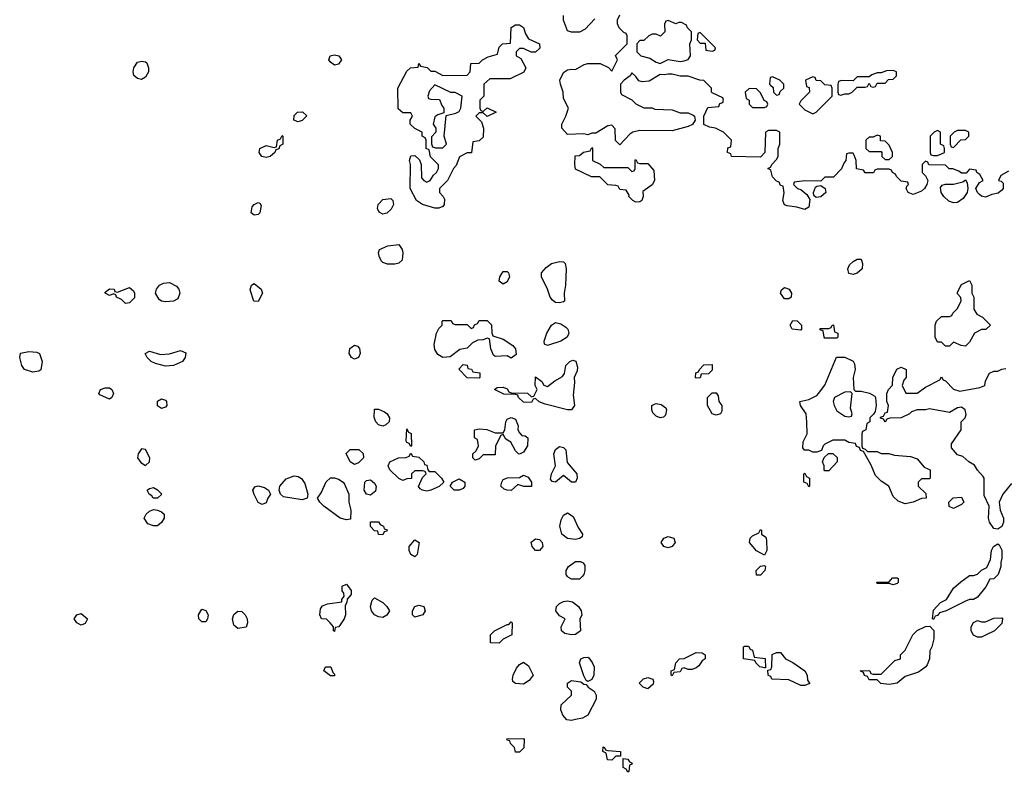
# Model space of a CAD drawing. Header units: inches. Extents: x 2769379 to 2883802, y 684208 to 828654.
# Tile 274 of 298: x 2836264 to 2841163, y 809026 to 812770. Entities that reach past the tile are written whole.
import ezdxf

# ---------------------------------------------------------------- set-up
doc = ezdxf.new("R2010")
doc.units = ezdxf.units.IN
doc.header["$MEASUREMENT"] = 0
for name, color, linetype in [('C8830', 7, 'Continuous'), ('C8831', 7, 'Continuous'), ('C8840', 7, 'Continuous'), ('C8841', 7, 'Continuous')]:
    doc.layers.add(name, color=color, linetype=linetype)

msp = doc.modelspace()

# ---------------------------------------------------------------- linework, layer by layer
at = {"layer": 'C8830', "color": 2, "elevation": 2}
for points in [[(2839062.1, 810000), (2839050, 809986), (2839010, 809986.6), (2838994.5, 809994.5), (2838990.3, 810000)], [(2840000, 809503.1), (2839988, 809510), (2839986, 809534), (2840000, 809537.5)]]:
    msp.add_lwpolyline(points, dxfattribs=at)
for points in [[(2837830, 809726), (2837826, 809730), (2837826, 809750), (2837808, 809770), (2837790, 809788), (2837766, 809790), (2837758, 809810), (2837760.4, 809839.6), (2837770, 809854), (2837795.3, 809864.7), (2837866, 809874), (2837866, 809886), (2837878, 809902), (2837876.4, 809916.4), (2837868.9, 809928.9), (2837868, 809952), (2837890, 809962), (2837914, 809930), (2837914, 809910), (2837892.7, 809887.3), (2837892, 809870), (2837883.6, 809856.4), (2837884.7, 809810), (2837878, 809790), (2837852, 809750), (2837834, 809746)], [(2838070, 809795.3), (2838050, 809799), (2838030, 809808.7), (2838014, 809830), (2838009, 809851), (2838018, 809882), (2838030, 809894), (2838070, 809871.3), (2838091.3, 809850), (2838104.7, 809830), (2838090, 809808)], [(2839010, 809709.6), (2838976, 809716), (2838959, 809730), (2838957.2, 809750), (2838978, 809790), (2838950, 809805.2), (2838931.8, 809830), (2838934.5, 809850), (2838950, 809865.5), (2838970, 809875.8), (2838990, 809879.3), (2839013.8, 809873.8), (2839044, 809850), (2839057.3, 809830), (2839061, 809810), (2839051.6, 809788.4), (2839054.8, 809730), (2839030, 809712.3)], [(2837170, 809775.3), (2837155.3, 809790), (2837154, 809810), (2837170, 809838), (2837190, 809831.3), (2837201, 809810), (2837198.8, 809790), (2837190, 809775.3)], [(2837350, 809742), (2837330, 809758), (2837322.7, 809790), (2837329.6, 809810.4), (2837350, 809826.8), (2837370, 809826), (2837386, 809810), (2837396, 809790), (2837398, 809770), (2837390, 809748)], [(2838230, 809798), (2838218, 809810), (2838219, 809830), (2838229.3, 809850.7), (2838250, 809858), (2838274, 809850), (2838282, 809830), (2838270, 809808.7)], [(2836570, 809758), (2836548, 809770), (2836535.3, 809790), (2836548, 809810), (2836570, 809816), (2836602, 809790), (2836590, 809766)], [(2838650, 809668), (2838606, 809670), (2838606, 809710), (2838626, 809730), (2838690, 809762), (2838698, 809762), (2838710, 809774), (2838714, 809770), (2838712, 809710), (2838670, 809688)], [(2839970, 809546), (2839946, 809550), (2839926, 809570), (2839922, 809582), (2839866, 809590), (2839866, 809650), (2839870, 809654), (2839890, 809654), (2839898, 809638), (2839910, 809634), (2839918, 809598), (2839972.7, 809592.7), (2839974, 809546)], [(2839090, 809478), (2839082, 809482), (2839070, 809506), (2839049.6, 809570), (2839055.3, 809590), (2839070, 809597.3), (2839090, 809598.8), (2839094.9, 809594.9), (2839113, 809573), (2839122.8, 809550), (2839121, 809510), (2839110, 809488)], [(2839590, 809538), (2839570, 809546), (2839558, 809542), (2839550, 809526), (2839518, 809522), (2839510, 809506), (2839506, 809510), (2839506, 809530), (2839522, 809538), (2839528, 809570), (2839546, 809590), (2839570, 809592), (2839630, 809622), (2839659.6, 809619.6), (2839674, 809610), (2839674, 809590), (2839659.6, 809580.4), (2839643.6, 809556.4), (2839630, 809546), (2839610, 809538)], [(2837810, 809506), (2837778, 809530), (2837786, 809550), (2837812, 809550), (2837822, 809522), (2837830, 809514), (2837830, 809506)], [(2838770, 809464), (2838730, 809468), (2838718, 809478), (2838715.3, 809490), (2838719, 809510), (2838736.5, 809543.5), (2838750, 809562), (2838770, 809574), (2838795.3, 809555.3), (2838818, 809510), (2838798, 809482)], [(2839010, 809283.7), (2838986.3, 809286.3), (2838966, 809310), (2838956.4, 809336.4), (2838958, 809362), (2839009, 809410), (2839009.2, 809430), (2838989.2, 809450), (2838989.2, 809470), (2839010, 809482), (2839056, 809476), (2839070, 809464.7), (2839082, 809462), (2839092, 809450), (2839122, 809430), (2839132, 809410), (2839132, 809390), (2839091.3, 809310), (2839064, 809296), (2839030, 809289.4)], [(2839390, 809442), (2839366, 809450), (2839346, 809470), (2839368.4, 809491.6), (2839390, 809498), (2839414, 809490), (2839418, 809478), (2839415.3, 809464.7)], [(2838730, 809126), (2838726, 809150), (2838706, 809170), (2838702, 809182), (2838690, 809186), (2838687.3, 809192.7), (2838770, 809194), (2838774, 809190), (2838771.6, 809148.4), (2838750, 809126)], [(2839210, 809086), (2839188.4, 809088.4), (2839182, 809122), (2839166, 809130), (2839167.3, 809152.7), (2839174, 809150), (2839178, 809138), (2839190, 809134), (2839254, 809130), (2839254, 809106), (2839230, 809106)], [(2839290, 809026), (2839282, 809042), (2839266, 809050), (2839266, 809094), (2839290, 809092), (2839298, 809078), (2839311.6, 809071.6), (2839310, 809066), (2839298, 809062), (2839294, 809030)]]:
    msp.add_lwpolyline(points, close=True, dxfattribs=at)
at = {"layer": 'C8831', "color": 2, "elevation": 2}
for points in [[(2840000, 812218), (2839990, 812218), (2839974, 812210), (2839972, 812110), (2839950, 812086), (2839806, 812090), (2839802, 812102), (2839786, 812110), (2839787.3, 812132.7), (2839802, 812138), (2839806, 812170), (2839766, 812210), (2839726, 812230), (2839695.3, 812235.3), (2839668.4, 812248.4), (2839668, 812290), (2839687.3, 812332.7), (2839742, 812338), (2839747.3, 812352.7), (2839762, 812358), (2839766, 812370), (2839762, 812382), (2839710, 812406), (2839706, 812410), (2839706, 812430), (2839667.3, 812467.3), (2839648.4, 812468.4), (2839590, 812488.7), (2839550, 812488.7), (2839510, 812499), (2839490, 812499), (2839470, 812495.3), (2839450, 812498), (2839395.5, 812464.5), (2839360.2, 812460.2), (2839345.2, 812465.2), (2839330, 812488), (2839310, 812506), (2839302, 812490), (2839272, 812470), (2839254, 812450), (2839254, 812410), (2839258, 812398), (2839310, 812372), (2839330, 812352), (2839370, 812332), (2839410, 812332), (2839424.7, 812324.7), (2839510, 812321), (2839550, 812306), (2839590, 812306), (2839615.3, 812295.3), (2839622, 812290), (2839624.7, 812270), (2839611, 812249), (2839590, 812239), (2839510, 812217.2), (2839350, 812219), (2839314, 812210), (2839299.6, 812200.4), (2839250, 812148), (2839228.4, 812168.4), (2839227.3, 812227.3), (2839210, 812246), (2839190, 812242), (2839130, 812206), (2839110, 812206), (2839090, 812198), (2839070, 812202), (2838990, 812199.3), (2838961.3, 812230), (2838961.1, 812250), (2838981.7, 812290), (2838994, 812330), (2838970, 812378), (2838967.3, 812410), (2838954, 812450), (2838951.8, 812470), (2838970, 812506.8), (2838990, 812521), (2839010, 812524.7), (2839030, 812522), (2839073.2, 812546.8), (2839090, 812551.3), (2839151.6, 812551.6), (2839192.7, 812532.7), (2839210, 812514), (2839238, 812570), (2839228.4, 812591.6), (2839286, 812650), (2839286, 812690), (2839282, 812702), (2839270, 812706), (2839246, 812730), (2839238, 812750), (2839238, 812770), (2839250, 812794)], [(2839125.4, 812774.6), (2839076.9, 812723.1), (2839050, 812708), (2839010, 812708), (2838990, 812715.3), (2838970, 812768), (2838969.6, 812790.4)], [(2840000, 812482.7), (2839998, 812482), (2839994, 812450), (2840000, 812444.4)], [(2840000, 812023), (2839986, 812030), (2840000, 812037)], [(2838990.3, 810000), (2838982.7, 810010), (2838982.7, 810030), (2838995.1, 810050), (2839030, 810074.9), (2839054.9, 810074.9), (2839067.9, 810067.9), (2839075.2, 810055.2), (2839076.3, 810030), (2839070.8, 810010), (2839062.1, 810000)]]:
    msp.add_lwpolyline(points, dxfattribs=at)
at = {"layer": 'C8831', "color": 2}
for points, elevation in [([(2839490, 812766), (2839478, 812762), (2839472.7, 812747.3), (2839474, 812710), (2839452, 812688), (2839430, 812698), (2839410, 812698), (2839394, 812690), (2839370, 812666), (2839350, 812666), (2839334, 812650), (2839334, 812610), (2839354, 812590), (2839398.8, 812578.8), (2839430, 812558), (2839450, 812552), (2839490, 812571.3), (2839550, 812562.8), (2839570, 812566), (2839590, 812572), (2839602, 812590), (2839598, 812650), (2839606, 812670), (2839606, 812710), (2839586, 812730), (2839582, 812742), (2839556.4, 812756.4), (2839543.6, 812756.4), (2839528.7, 812748.7)], 2), ([(2838809, 812609), (2838770, 812626), (2838750, 812626), (2838734, 812610), (2838734, 812590), (2838756.9, 812576.9), (2838782, 812530), (2838771.6, 812508.4), (2838703.6, 812476.4), (2838603.6, 812476.4), (2838574, 812450), (2838574, 812390), (2838554, 812370), (2838554, 812330), (2838558, 812318), (2838570, 812314), (2838590, 812332), (2838634, 812310), (2838590, 812288), (2838570, 812306), (2838550, 812306), (2838534, 812290), (2838562, 812262), (2838571.3, 812230), (2838570, 812186), (2838550, 812168), (2838518, 812162), (2838512.7, 812107.3), (2838490, 812108), (2838451.6, 812088.4), (2838435.3, 812044.7), (2838422, 812030), (2838392, 811970), (2838352, 811930), (2838352, 811910), (2838370.9, 811890.9), (2838377.3, 811877.3), (2838376.3, 811850), (2838370, 811841.2), (2838350, 811832.3), (2838330, 811832.3), (2838268, 811850), (2838238, 811870), (2838206, 811930), (2838209, 812050), (2838204, 812070), (2838210, 812092), (2838230, 812094), (2838252.7, 812072.7), (2838262, 812050), (2838263.6, 811983.6), (2838274, 811970), (2838290, 811962), (2838306, 811970), (2838323.1, 811996.9), (2838338, 812010), (2838348, 812030), (2838347.3, 812047.3), (2838307.3, 812087.3), (2838302, 812122), (2838286, 812130), (2838286, 812170), (2838282, 812182), (2838266, 812190), (2838266, 812210), (2838230, 812228), (2838206, 812250), (2838206, 812270), (2838218, 812290), (2838210, 812306), (2838170, 812306), (2838147.3, 812327.3), (2838146, 812430), (2838190, 812514), (2838208.9, 812531.1), (2838246, 812534), (2838250, 812552), (2838258, 812538), (2838291.6, 812531.6), (2838310, 812514), (2838330, 812514), (2838370, 812492), (2838490, 812494), (2838506, 812510), (2838508.7, 812551.3), (2838550, 812554), (2838566, 812570), (2838594.6, 812585.4), (2838642, 812598), (2838650, 812634), (2838666, 812650), (2838706, 812654), (2838709, 812731), (2838730, 812744.7), (2838750, 812744.7), (2838770, 812732), (2838779.8, 812699.8), (2838794.8, 812674.8), (2838850.2, 812650.2), (2838851.8, 812628.2), (2838830, 812609.2)], 2), ([(2839650, 812706), (2839638, 812702), (2839634, 812670), (2839650, 812654), (2839674, 812654), (2839678, 812618), (2839710, 812614), (2839722, 812618), (2839726, 812630)], 2), ([(2837830, 812544), (2837810, 812558), (2837802, 812570), (2837809, 812591), (2837830, 812596), (2837851.3, 812590), (2837864.7, 812570), (2837850, 812548.7)], 2), ([(2836870, 812472.7), (2836850, 812477.2), (2836832.5, 812492.5), (2836829.2, 812510), (2836832.3, 812530), (2836850, 812558.8), (2836870, 812564), (2836890, 812561), (2836895.9, 812555.9), (2836904.9, 812530), (2836904.9, 812510), (2836890, 812484)], 2), ([(2838330, 812446), (2838303.6, 812416.4), (2838294, 812390), (2838298, 812378), (2838310, 812374), (2838352.7, 812372.7), (2838363.6, 812343.6), (2838374, 812330), (2838374, 812306), (2838343.6, 812296.4), (2838330, 812286), (2838322, 812250), (2838334, 812230), (2838334, 812210), (2838312.7, 812187.3), (2838312.7, 812152.7), (2838318, 812138), (2838332.7, 812132.7), (2838370, 812132), (2838388, 812150), (2838375.3, 812190), (2838386, 812294), (2838434.6, 812305.4), (2838450, 812314), (2838458, 812330), (2838466, 812390), (2838430, 812408), (2838408.4, 812408.4)], 2), ([(2839892.7, 812427.3), (2839874, 812410), (2839878, 812378), (2839894, 812370), (2839894, 812350), (2839910, 812334), (2839970, 812334), (2839982, 812338), (2839986, 812350), (2839982, 812362), (2839968, 812368), (2839950, 812406), (2839930, 812426)], 2), ([(2837650, 812262), (2837628, 812270), (2837630, 812294), (2837646, 812310), (2837671.3, 812311.3), (2837692, 812292), (2837670, 812268)], 2), ([(2837490, 812084), (2837469.1, 812089.1), (2837455.3, 812110), (2837458, 812130), (2837490, 812144.7), (2837530, 812134), (2837542, 812138), (2837546, 812170), (2837562, 812178), (2837570, 812194), (2837574, 812190), (2837574, 812150), (2837558, 812142), (2837552.7, 812127.3), (2837538, 812122), (2837534, 812110), (2837510, 812088.7)], 2), ([(2839170, 812034), (2839290, 812034), (2839310, 812014), (2839322, 812018), (2839326, 812030), (2839326, 812070), (2839330, 812074), (2839338, 812058), (2839350, 812054), (2839390, 812054), (2839419.6, 812019.6), (2839422, 811970), (2839411.1, 811948.9), (2839364.7, 811915.3), (2839366, 811890), (2839358.8, 811870), (2839350, 811863.7), (2839330, 811862.9), (2839314, 811870), (2839295.3, 811890), (2839296.4, 811896.4), (2839282, 811922), (2839250, 811926), (2839242, 811942), (2839230, 811946), (2839190, 811948), (2839150, 811988), (2839108.9, 811988.9), (2839030, 812026), (2839026, 812050), (2839027.3, 812092.7), (2839050, 812094), (2839068.4, 812111.6), (2839102, 812118), (2839110, 812134), (2839114, 812130), (2839114, 812070), (2839151.6, 812051.6)], 2), ([(2838070, 811802.4), (2838052.8, 811812.8), (2838043.5, 811830), (2838047.8, 811850), (2838070, 811874.8), (2838110, 811881), (2838121, 811870), (2838123, 811850), (2838112.3, 811827.7), (2838090, 811808)], 2), ([(2837430, 811797), (2837415.1, 811810), (2837421.3, 811838.7), (2837430, 811850.8), (2837450, 811861), (2837458, 811858), (2837466, 811846), (2837459.3, 811810), (2837450, 811800.7)], 2), ([(2838130, 811553.2), (2838093.6, 811553.6), (2838070, 811562), (2838062, 811570), (2838053.2, 811593.2), (2838049, 811610), (2838054, 811626), (2838095.5, 811644.5), (2838150, 811652), (2838166.8, 811626.8), (2838171, 811610), (2838166.8, 811573.2), (2838150, 811559)], 2), ([(2838950, 811360.9), (2838930, 811362.7), (2838914.2, 811374.2), (2838902.7, 811390), (2838889.5, 811430), (2838859.6, 811490), (2838860.7, 811510), (2838883.1, 811536.9), (2838910, 811556.5), (2838950, 811567), (2838970, 811564.9), (2838977.2, 811557.2), (2838982.4, 811530), (2838980.4, 811450), (2838972.7, 811410), (2838974, 811370), (2838970, 811366)], 2), ([(2838670, 811454), (2838649.3, 811469.3), (2838653.2, 811490), (2838670, 811518), (2838690, 811518), (2838696, 811510), (2838700.7, 811490), (2838690, 811465.2)], 2), ([(2836790, 811358), (2836770, 811378), (2836746, 811390), (2836742, 811402), (2836730, 811406), (2836710, 811398), (2836689.3, 811409.3), (2836690, 811414), (2836710, 811431.3), (2836734, 811430), (2836738, 811418), (2836750, 811414), (2836810, 811438), (2836830, 811422), (2836836, 811410), (2836834.4, 811385.6), (2836810, 811362)], 2), ([(2836990, 811366.6), (2836969.6, 811369.6), (2836958.4, 811378.4), (2836939.3, 811410), (2836944, 811430), (2836959, 811450), (2836980.1, 811459.9), (2837010, 811462), (2837044.9, 811444.9), (2837056, 811430), (2837060.7, 811410), (2837050, 811382), (2837030, 811369.2)], 2), ([(2837450, 811368), (2837429, 811369), (2837410, 811426), (2837418, 811450), (2837430, 811458), (2837464.7, 811430), (2837471.3, 811410)], 2), ([(2838710, 811086), (2838690, 811098), (2838630, 811095.3), (2838621.2, 811101.2), (2838607.3, 811132.7), (2838602, 811182), (2838590, 811186), (2838570, 811178), (2838543.6, 811176.4), (2838516.9, 811163.1), (2838490, 811135.3), (2838454, 811130), (2838406.4, 811093.6), (2838370, 811088.7), (2838343.7, 811103.7), (2838329, 811130), (2838325.6, 811154.4), (2838338, 811210), (2838350, 811234), (2838366, 811250), (2838366, 811270), (2838370, 811274), (2838410, 811274), (2838418, 811258), (2838430, 811254), (2838490, 811254), (2838510, 811234), (2838522, 811238), (2838527.3, 811252.7), (2838542, 811258), (2838550, 811274), (2838590, 811274), (2838611.6, 811251.6), (2838612.7, 811212.7), (2838618, 811198), (2838670, 811181), (2838718, 811150), (2838730, 811132), (2838734.8, 811105.2)], 2), ([(2838890, 811149.3), (2838875.3, 811155.3), (2838873.2, 811170), (2838886.6, 811210), (2838910, 811251), (2838930, 811263), (2838956.7, 811256.7), (2838981.1, 811241.1), (2838990.7, 811230), (2838996.3, 811210), (2838987.7, 811190), (2838956, 811170)], 2), ([(2837930, 811081.2), (2837915.3, 811090), (2837904, 811110), (2837906, 811134), (2837929.2, 811150.8), (2837945.4, 811145.4), (2837954, 811134), (2837957.3, 811110), (2837950, 811089)], 2), ([(2836330, 811017.2), (2836288, 811030), (2836274, 811050), (2836264, 811090), (2836268.7, 811111.3), (2836310, 811118.8), (2836350, 811116), (2836362, 811110), (2836376, 811070), (2836370, 811028), (2836358.8, 811021.2)], 2), ([(2836990, 811047), (2836939.3, 811059.3), (2836918, 811070), (2836898, 811090), (2836888.7, 811110), (2836910, 811121), (2836965.2, 811105.2), (2837010, 811108), (2837064.7, 811124.7), (2837090, 811112), (2837086.8, 811090), (2837074.8, 811070), (2837030, 811049.5)], 2), ([(2838550, 810986), (2838490, 810988), (2838448.4, 811031.6), (2838470, 811054), (2838490, 811052), (2838494, 811034), (2838511.6, 811031.6), (2838518, 811018), (2838552.7, 811012.7), (2838554, 810990)], 2), ([(2839010, 810829.5), (2838990, 810829.6), (2838878, 810858), (2838848.4, 810868.4), (2838830, 810886), (2838818, 810882), (2838810, 810866), (2838770, 810868), (2838746, 810890), (2838742, 810902), (2838730, 810906), (2838672.7, 810907.3), (2838626, 810930), (2838640.4, 810939.6), (2838670, 810942), (2838690, 810934), (2838698, 810918), (2838710, 810914), (2838790, 810912), (2838810, 810894), (2838822, 810898), (2838838, 810930), (2838828, 810950), (2838830, 810994), (2838862, 810970), (2838871.6, 810951.6), (2838890, 810944.7), (2838926, 810974), (2838965.2, 810994.8), (2838975.3, 811010), (2838980.9, 811050), (2839001.2, 811070), (2839015.9, 811075.9), (2839030.5, 811070.5), (2839039.1, 811040.9), (2839037.3, 811022.7), (2839022, 810990), (2839024.7, 810964.7), (2839018, 810902), (2839024, 810850)], 2), ([(2839630, 810986), (2839626, 810990), (2839627.3, 811012.7), (2839642, 811018), (2839646, 811030), (2839667.3, 811052.7), (2839710, 811054), (2839710, 811026), (2839691.1, 811008.9), (2839654, 811006), (2839650, 810988)], 2), ([(2836710, 810882), (2836663.1, 810903.1), (2836658, 810910), (2836666, 810930), (2836690, 810938), (2836710, 810938), (2836722, 810930), (2836731.3, 810910), (2836722, 810890)], 2), ([(2839730, 810802), (2839710, 810808.7), (2839686, 810850), (2839686, 810890), (2839710, 810914), (2839730, 810914), (2839739.6, 810899.6), (2839742, 810870), (2839758, 810850), (2839756.9, 810823.1), (2839750, 810808.7)], 2), ([(2836970, 810835.3), (2836950, 810848.7), (2836950, 810872), (2836970, 810884.7), (2836990, 810878), (2836994.8, 810870), (2836996, 810850), (2836990, 810842)], 2), ([(2839450, 810789), (2839430, 810797.2), (2839414.8, 810814.8), (2839409.3, 810830), (2839409.2, 810850), (2839422, 810858), (2839430, 810860.7), (2839455.5, 810855.5), (2839478.5, 810838.5), (2839482.8, 810830), (2839476.8, 810803.2), (2839466.8, 810793.2)], 2), ([(2838070, 810748.7), (2838050, 810755.3), (2838035.3, 810770), (2838028.4, 810791.6), (2838030, 810832), (2838050, 810832), (2838079.8, 810819.8), (2838092, 810810), (2838104.7, 810790), (2838102, 810770), (2838085.4, 810754.6)], 2), ([(2838750, 810608), (2838746, 810610), (2838730, 810626), (2838708.4, 810668.4), (2838683.1, 810683.1), (2838670, 810706), (2838658, 810702), (2838632, 810650), (2838630, 810606), (2838570, 810606), (2838550, 810586), (2838530, 810578), (2838518, 810590), (2838518, 810610), (2838535.3, 810624.7), (2838546, 810650), (2838542, 810682), (2838526, 810690), (2838526, 810730), (2838550, 810734), (2838588.4, 810731.6), (2838630, 810714), (2838670, 810714), (2838678, 810730), (2838682, 810770), (2838690, 810782), (2838710, 810791.3), (2838730, 810782), (2838744.7, 810750), (2838742, 810730), (2838750, 810714), (2838762, 810702), (2838779.6, 810699.6), (2838792, 810690), (2838791.3, 810650), (2838770, 810618)], 2), ([(2838210, 810646), (2838202, 810662), (2838190, 810666), (2838187.3, 810672.7), (2838190, 810734), (2838198, 810718), (2838211.1, 810711.1), (2838214, 810650)], 2), ([(2836870, 810635.1), (2836852.7, 810610), (2836850.4, 810590), (2836866.6, 810566.6), (2836890, 810553), (2836909.4, 810570), (2836912.3, 810590), (2836890, 810632.3)], 6), ([(2837930, 810558), (2837908, 810570), (2837888, 810612), (2837908.4, 810631.6), (2837951.6, 810631.6), (2837972.7, 810612.7), (2837974, 810590), (2837950, 810566)], 2), ([(2838302, 810522), (2838330, 810522), (2838362, 810490), (2838374, 810470), (2838351.6, 810448.4), (2838310, 810429), (2838290, 810424), (2838268.9, 810428.9), (2838256.4, 810436.4), (2838248.4, 810448.4), (2838267.3, 810492.7), (2838286, 810510), (2838282, 810522), (2838270, 810526), (2838230, 810526), (2838214, 810510), (2838212.7, 810487.3), (2838190, 810486), (2838170, 810478), (2838150, 810488), (2838106, 810530), (2838098, 810550), (2838106, 810570), (2838148.9, 810591.1), (2838187.3, 810592.7), (2838202, 810598), (2838210, 810614), (2838218, 810598), (2838250, 810594), (2838274, 810570), (2838278, 810558), (2838290, 810554), (2838294, 810530)], 2), ([(2839010, 810468.7), (2838970, 810502), (2838930.4, 810469.6), (2838913.2, 810473.2), (2838905.1, 810485.1), (2838909.4, 810510), (2838929.3, 810550), (2838920.9, 810610), (2838930, 810631.3), (2838950, 810646), (2838970, 810641), (2838981, 810630), (2838987.5, 810567.5), (2839036, 810510), (2839038, 810490), (2839030, 810468.7)], 2), ([(2837670, 810382), (2837577.2, 810397.2), (2837562, 810410), (2837555.3, 810430), (2837559, 810450), (2837590, 810486), (2837630, 810501), (2837650, 810498), (2837666.8, 810486.8), (2837682, 810462), (2837698, 810410), (2837694, 810390), (2837690, 810388)], 2), ([(2837890, 810282), (2837858, 810290), (2837778, 810350), (2837758, 810370), (2837746, 810390), (2837764, 810416), (2837789.1, 810470.9), (2837810, 810491.3), (2837830, 810491.3), (2837850, 810484.7), (2837874, 810470), (2837879.6, 810459.6), (2837902, 810410), (2837902, 810370), (2837911.3, 810330), (2837910, 810286)], 2), ([(2838010, 810405.2), (2837989.2, 810409.2), (2837977.2, 810430), (2837982, 810470), (2837990, 810478), (2838010, 810481), (2838030, 810464.7), (2838037.3, 810450), (2838034.9, 810425.1)], 2), ([(2838450, 810429), (2838426, 810430), (2838406, 810450), (2838418, 810470), (2838450, 810486), (2838478, 810470), (2838478, 810450), (2838470, 810438)], 2), ([(2838810, 810448), (2838771.6, 810448.4), (2838742, 810458), (2838710, 810428.7), (2838688.9, 810428.9), (2838674.6, 810434.6), (2838658, 810450), (2838662, 810470), (2838670, 810482), (2838691.6, 810491.6), (2838750, 810492), (2838770, 810504.7), (2838794.4, 810494.4), (2838811, 810470)], 2), ([(2836950, 810389), (2836928.7, 810390), (2836922, 810402), (2836908.7, 810410), (2836898, 810430), (2836910, 810438), (2836930, 810442), (2836950, 810432), (2836972, 810410)], 2), ([(2837470, 810358), (2837450, 810368.7), (2837430, 810408), (2837424, 810430), (2837434.6, 810445.4), (2837450, 810451), (2837482, 810442), (2837502, 810430), (2837512, 810410), (2837498, 810390), (2837490, 810366)], 2), ([(2836950, 810251.6), (2836930, 810252), (2836901.6, 810261.6), (2836882.7, 810290), (2836892.7, 810310), (2836910, 810324.9), (2836930, 810333.4), (2836950, 810330.7), (2836970, 810322), (2836982, 810310), (2836982, 810290), (2836970, 810268.2)], 2), ([(2839030, 810184.5), (2838990, 810189.6), (2838962, 810210), (2838951.8, 810250), (2838958, 810282), (2838970, 810306), (2838990, 810316), (2839018.5, 810298.5), (2839043.4, 810243.4), (2839064.7, 810210), (2839062, 810198), (2839050, 810189)], 2), ([(2838070, 810208), (2838048.7, 810208.7), (2838046, 810226), (2838030, 810228), (2838008.9, 810248.9), (2838010, 810272), (2838050, 810272), (2838058, 810258), (2838074, 810250), (2838078, 810238), (2838092.7, 810232.7), (2838090, 810226), (2838078, 810222)], 2), ([(2839970, 810106), (2839930, 810128), (2839895.3, 810170), (2839898, 810190), (2839910, 810202), (2839942, 810218), (2839950, 810234), (2839954, 810230), (2839954, 810210), (2839976, 810196), (2839979.8, 810179.8), (2839982, 810130)], 2), ([(2838230, 810098), (2838209.3, 810109.3), (2838202, 810130), (2838202, 810150), (2838230, 810182), (2838252, 810170), (2838242, 810110)], 2), ([(2838830, 810129), (2838813.2, 810150), (2838809.4, 810170.6), (2838830, 810186.8), (2838850, 810184), (2838864, 810170), (2838866.8, 810150), (2838850, 810129)], 2), ([(2839490, 810142.7), (2839468, 810150), (2839455.3, 810170), (2839468, 810190), (2839490, 810198.8), (2839518, 810190), (2839524.7, 810170), (2839510, 810149.2)], 2), ([(2839930, 810006), (2839928.7, 810030), (2839950, 810052), (2839970, 810054), (2839974, 810050), (2839972, 810030), (2839950, 810006)], 2)]:
    msp.add_lwpolyline(points, close=True, dxfattribs=dict(at, elevation=elevation))
at = {"layer": 'C8840', "color": 2, "elevation": 2}
for points in [[(2840610, 809958), (2840590, 809966), (2840530, 809966), (2840528, 809972), (2840590, 809974), (2840607.3, 809992.7), (2840630, 809994), (2840634, 809990), (2840634, 809970), (2840630, 809966)], [(2841030, 809698), (2841008.9, 809708.9), (2840998, 809730), (2840998, 809750), (2841008.9, 809771.1), (2841030, 809782), (2841050, 809774), (2841070, 809774), (2841110, 809792), (2841150, 809794), (2841154, 809790), (2841150, 809766), (2841114, 809730), (2841070, 809708), (2841050, 809698)], [(2840590, 809462), (2840548.4, 809468.4), (2840530, 809486), (2840490, 809486), (2840482, 809502), (2840467.3, 809507.3), (2840462, 809522), (2840446, 809530), (2840487.3, 809532.7), (2840494, 809530), (2840498, 809518), (2840510, 809514), (2840550, 809514), (2840618, 809582), (2840646, 809590), (2840646, 809610), (2840670, 809634), (2840708, 809710), (2840730, 809732), (2840770, 809752), (2840792.7, 809752.7), (2840811.6, 809731.6), (2840812, 809690), (2840802, 809650), (2840792, 809630), (2840791.3, 809590), (2840779.8, 809560.2), (2840772, 809550), (2840735.3, 809524.7), (2840670, 809502), (2840630, 809468.7)]]:
    msp.add_lwpolyline(points, close=True, dxfattribs=at)
for points in [[(2841122, 810000), (2841110, 809988), (2841090, 809986), (2841070.9, 809949.1), (2841030, 809898), (2841010, 809886), (2840990, 809886), (2840970, 809878), (2840874, 809830), (2840841, 809819), (2840830, 809806), (2840818, 809802), (2840810, 809786), (2840806, 809790), (2840810, 809832), (2840846, 809870), (2840874.6, 809885.4), (2840910, 809942), (2840946.3, 809973.7), (2840983.4, 810000)], [(2840000, 809537.5), (2840002, 809538), (2840006, 809550), (2840007.3, 809612.7), (2840030, 809622), (2840050, 809622), (2840074, 809590), (2840110, 809572), (2840171.1, 809531.1), (2840182, 809510), (2840183.6, 809483.6), (2840194, 809470), (2840194, 809466), (2840190, 809466), (2840170, 809458), (2840150, 809458), (2840090, 809486), (2840006, 809490), (2840002, 809502), (2840000, 809503.1)]]:
    msp.add_lwpolyline(points, dxfattribs=at)
at = {"layer": 'C8841', "color": 2, "elevation": 2}
for points in [[(2840610, 812518), (2840576.4, 812516.4), (2840550, 812506), (2840530, 812506), (2840503.6, 812496.4), (2840490, 812486), (2840430, 812486), (2840410, 812466), (2840352.7, 812467.3), (2840338, 812462), (2840334, 812450), (2840334, 812410), (2840338, 812398), (2840350, 812394), (2840370, 812402), (2840390, 812402), (2840406, 812410), (2840430, 812434), (2840470, 812434), (2840482, 812438), (2840490, 812454), (2840498, 812438), (2840510, 812434), (2840522, 812438), (2840530, 812454), (2840570, 812454), (2840587.3, 812472.7), (2840610, 812474), (2840626, 812490), (2840626, 812510)], [(2840210, 812486), (2840174, 812470), (2840178, 812438), (2840192.7, 812432.7), (2840194, 812410), (2840150, 812366), (2840142, 812350), (2840170, 812322), (2840210, 812302), (2840226, 812310), (2840306, 812390), (2840306, 812430), (2840302, 812442), (2840270, 812446), (2840250, 812466), (2840227.3, 812467.3), (2840222, 812482)], [(2840530, 812195.3), (2840510, 812186), (2840490, 812186), (2840474, 812170), (2840474, 812130), (2840490, 812114), (2840550, 812114), (2840554, 812110), (2840554, 812090), (2840570, 812074), (2840590, 812074), (2840606, 812090), (2840606, 812110), (2840590, 812146), (2840570, 812166), (2840547.3, 812167.3), (2840546, 812190)], [(2840830, 812218), (2840814, 812210), (2840794, 812190), (2840794, 812110), (2840798, 812098), (2840810, 812094), (2840830, 812094), (2840850, 812102), (2840866, 812110), (2840866, 812130), (2840862, 812142), (2840846, 812150), (2840846, 812210)], [(2840970, 812218), (2840930, 812218), (2840914, 812210), (2840894, 812190), (2840894, 812150), (2840898, 812138), (2840910, 812134), (2840947.3, 812172.7), (2840970, 812174), (2840986, 812190), (2840986, 812210)], [(2840226, 811886), (2840215.3, 811895.3), (2840214, 811910), (2840223.1, 811936.9), (2840230, 811942), (2840250, 811944.7), (2840271, 811931), (2840274, 811910), (2840250, 811889.5)], [(2840910, 811859.3), (2840887.5, 811867.5), (2840862.7, 811890), (2840849.3, 811910), (2840845.2, 811934.8), (2840853.6, 811946.4), (2840870, 811951.3), (2840910, 811951.3), (2840956.4, 811963.6), (2840970, 811974), (2840978, 811958), (2840981, 811930), (2840977.3, 811910), (2840958.8, 811881.2), (2840930, 811861.2)], [(2840410, 811502), (2840390, 811508), (2840384, 811530), (2840393.2, 811550), (2840410, 811566.8), (2840430, 811578.8), (2840450, 811578), (2840457.3, 811557.3), (2840454.8, 811530), (2840430, 811509)], [(2840070, 811382), (2840049.4, 811409.4), (2840054.6, 811425.4), (2840070, 811438), (2840092, 811430), (2840104.7, 811410), (2840102, 811390), (2840090, 811382)], [(2840970, 811146), (2840948.4, 811148.4), (2840910, 811166), (2840890, 811146), (2840870, 811146), (2840850, 811166), (2840830, 811166), (2840818, 811190), (2840818, 811250), (2840826, 811270), (2840850, 811294), (2840890, 811294), (2840902, 811298), (2840906, 811310), (2840928.4, 811331.6), (2840948, 811370), (2840947.3, 811387.3), (2840930, 811406), (2840930, 811414), (2840950, 811452), (2840990, 811472), (2841002, 811450), (2841002, 811410), (2841012, 811390), (2841012, 811330), (2841025.4, 811305.4), (2841054, 811290), (2841094, 811250), (2841071.6, 811228.4), (2841050, 811228), (2841014, 811210), (2840990, 811166)], [(2840150, 811226), (2840108, 811230), (2840098, 811250), (2840110, 811274), (2840132.7, 811272.7), (2840154, 811250), (2840154, 811230)], [(2840270, 811186), (2840266, 811190), (2840262, 811222), (2840247.3, 811227.3), (2840246, 811234), (2840290, 811234), (2840302, 811238), (2840306, 811250), (2840312.7, 811252.7), (2840318, 811218), (2840334, 811210), (2840334, 811190), (2840330, 811186)], [(2840422, 810922), (2840450, 810922), (2840491.6, 810911.6), (2840518, 810898), (2840522, 810890), (2840524.7, 810850), (2840519.6, 810820.4), (2840512.7, 810807.3), (2840494, 810790), (2840494, 810770), (2840478, 810762), (2840474, 810730), (2840458, 810722), (2840454, 810710), (2840454, 810650), (2840458, 810638), (2840470, 810634), (2840482, 810622), (2840530, 810622), (2840550, 810612), (2840588.4, 810611.6), (2840616.4, 810603.6), (2840696.9, 810596.9), (2840730, 810584.7), (2840764.7, 810544.7), (2840794, 810530), (2840794, 810490), (2840790, 810486), (2840750, 810486), (2840734, 810470), (2840734, 810450), (2840772.7, 810412.7), (2840774, 810390), (2840750, 810388), (2840710, 810369.2), (2840670, 810362), (2840634.6, 810374.6), (2840610, 810398), (2840588.9, 810448.9), (2840550, 810474), (2840522.7, 810502.7), (2840498, 810558), (2840462, 810622), (2840447.3, 810627.3), (2840442, 810642), (2840427.3, 810647.3), (2840422, 810662), (2840390, 810666), (2840370, 810678), (2840310, 810678), (2840270, 810658), (2840262, 810650), (2840252.7, 810627.3), (2840230, 810618), (2840210, 810618), (2840190, 810628), (2840168.4, 810628.4), (2840160.4, 810640.4), (2840162, 810670), (2840181.2, 810710), (2840180.9, 810770), (2840177.2, 810810), (2840148, 810850), (2840146, 810870), (2840190, 810881), (2840230, 810901), (2840239, 810910), (2840270, 810952), (2840328.7, 811091.3), (2840370, 811092), (2840410, 811071.3), (2840418, 811058), (2840421, 811030), (2840411.3, 810990), (2840414, 810930)], [(2840398, 810918), (2840370, 810917.2), (2840318, 810890), (2840311, 810870), (2840316, 810850), (2840330, 810824.7), (2840370, 810798), (2840390, 810794), (2840402, 810798), (2840406, 810810), (2840398, 810838), (2840406, 810910)], [(2840270, 810526), (2840266, 810530), (2840266, 810550), (2840258, 810570), (2840267.3, 810592.7), (2840288, 810612), (2840310, 810612), (2840332, 810592), (2840332, 810570), (2840290, 810526)], [(2840190, 810446), (2840182, 810462), (2840166, 810470), (2840166, 810510), (2840170, 810514), (2840178, 810498), (2840194, 810490), (2840194, 810450)], [(2840910, 810338), (2840888.4, 810348.4), (2840886, 810370), (2840908.4, 810391.6), (2840950, 810394), (2840962, 810370), (2840950, 810358), (2840930, 810348.7)]]:
    msp.add_lwpolyline(points, close=True, dxfattribs=at)
for points in [[(2840000, 812444.4), (2840012.7, 812432.7), (2840014, 812410), (2840030, 812394), (2840042, 812398), (2840047.3, 812412.7), (2840066, 812430), (2840066, 812450), (2840046, 812470), (2840010, 812486), (2840000, 812482.7)], [(2840000, 812037), (2840002, 812038), (2840006, 812050), (2840030, 812074), (2840038, 812090), (2840038, 812130), (2840046, 812150), (2840046, 812210), (2840030, 812218), (2840000, 812218)], [(2841183.6, 812016.4), (2841145.4, 811994.6), (2841134, 811970), (2841146.8, 811966.8), (2841156.8, 811956.8), (2841156.3, 811930), (2841150, 811921.2), (2841132.8, 811907.2), (2841100.3, 811899.7), (2841070, 811886.6), (2841050, 811892), (2841040.1, 811900.1), (2841029.2, 811910), (2841021.2, 811930), (2841040.2, 811959.8), (2841058, 811970), (2841040.4, 812000.4), (2841026, 812010), (2841022, 812022), (2840990, 812026), (2840972.7, 812007.3), (2840950, 812006), (2840936.4, 812016.4), (2840907.3, 812027.3), (2840888.4, 812028.4), (2840870, 812046), (2840788, 812048), (2840782, 812062), (2840770, 812066), (2840754, 812050), (2840754, 812010), (2840770, 811994), (2840782, 811970), (2840778, 811950), (2840766, 811930), (2840750, 811917.2), (2840710, 811900.9), (2840684, 811910), (2840675.3, 811930), (2840678, 811942), (2840686, 811950), (2840682, 811962), (2840650, 811966), (2840626, 811990), (2840622, 812002), (2840606, 812010), (2840602, 812022), (2840590, 812026), (2840530, 812026), (2840518, 812022), (2840511.6, 812008.4), (2840470, 812008), (2840462, 812022), (2840427.3, 812027.3), (2840426, 812070), (2840416.4, 812096.4), (2840410, 812106), (2840390, 812106), (2840378, 812102), (2840374, 812070), (2840363.6, 812056.4), (2840352.7, 812027.3), (2840312.7, 811987.3), (2840270, 811986), (2840250, 811966), (2840170, 811968), (2840118, 811962), (2840114, 811950), (2840134, 811930), (2840150, 811924.7), (2840179.8, 811899.8), (2840196, 811876), (2840190, 811838), (2840170, 811825.2), (2840130, 811838), (2840083.2, 811843.2), (2840069.3, 811849.3), (2840061.2, 811870), (2840068, 811908), (2840062, 811942), (2840050, 811946), (2840042, 811962), (2840030, 811966), (2840008.9, 811988.9), (2840002, 812022), (2840000, 812023)], [(2841198, 810462), (2841156, 810410), (2841138, 810370), (2841142, 810330), (2841158, 810290), (2841158, 810270), (2841150, 810248.7), (2841130, 810235.3), (2841110, 810239), (2841089, 810270), (2841084, 810290), (2841088, 810350), (2841063.1, 810403.1), (2841062, 810490), (2841058, 810498), (2841028.9, 810528.9), (2841014.6, 810554.6), (2840986, 810570), (2840956.4, 810596.4), (2840930, 810606), (2840900.4, 810640.4), (2840900.4, 810659.6), (2840948, 810730), (2840948, 810770), (2840968, 810790), (2840973.6, 810806.4), (2840968, 810830), (2840950, 810842), (2840930, 810839), (2840890, 810815.3), (2840790, 810834), (2840770, 810828.7), (2840730, 810828.7), (2840701, 810819), (2840690.9, 810809.1), (2840650, 810788.7), (2840592.7, 810787.3), (2840578, 810782), (2840570, 810768), (2840562, 810782), (2840547.3, 810787.3), (2840547.3, 810792.7), (2840562, 810798), (2840570, 810814), (2840582, 810818), (2840586, 810850), (2840578, 810870), (2840578, 810910), (2840586, 810930), (2840607.3, 810952.7), (2840608, 810990), (2840628.9, 811031.1), (2840650, 811042), (2840674, 811030), (2840674, 810990), (2840663.6, 810976.4), (2840654, 810950), (2840672.7, 810912.7), (2840730, 810912), (2840770, 810942), (2840842, 810978), (2840850, 810994), (2840858, 810978), (2840870, 810974), (2840910, 810932), (2840942, 810922), (2841040.4, 810939.6), (2841066, 810950), (2841070, 810974), (2841088.9, 811011.1), (2841110, 811022), (2841130, 811022), (2841150, 811032), (2841170, 811034)], [(2840983.4, 810000), (2840990, 810004.7), (2841010, 810004.7), (2841028.9, 810011.1), (2841050, 810032), (2841075.3, 810044.7), (2841094.6, 810085.4), (2841099, 810130), (2841109, 810150), (2841130, 810162), (2841136.9, 810156.9), (2841150.9, 810130.9), (2841150.9, 810090.9), (2841144.7, 810070), (2841144.7, 810050), (2841132, 810010), (2841122, 810000)]]:
    msp.add_lwpolyline(points, dxfattribs=at)

doc.saveas('drawing.dxf')
